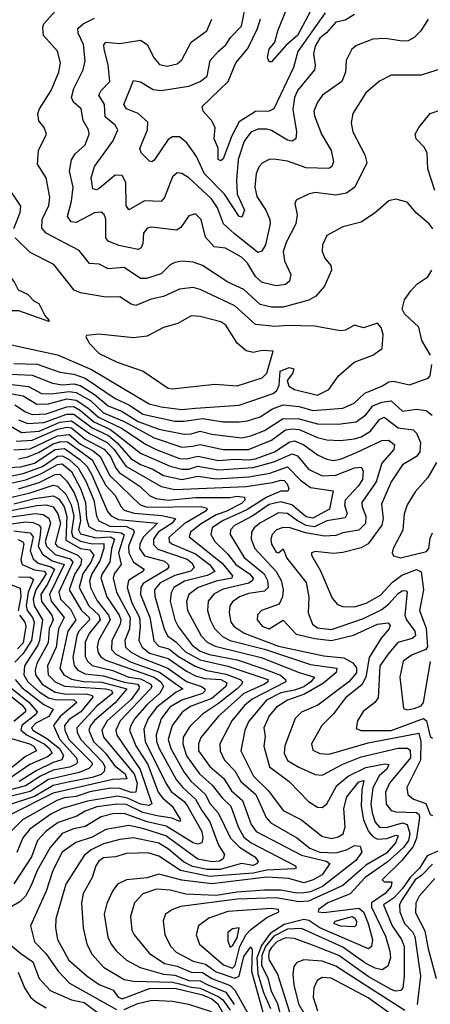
# Model space of a CAD drawing. Extents: x 1308313 to 1441400, y 959662 to 1036319.
# Tile 549 of 656: x 1413490 to 1415275, y 966333 to 970613. Entities that reach past the tile are written whole.
import ezdxf

# ---------------------------------------------------------------- set-up
doc = ezdxf.new("R2010")
doc.units = 0

msp = doc.modelspace()

# ---------------------------------------------------------------- linework, layer by layer
at = {"layer": '0CON10XD'}
for points in [[(1414797.7, 970732.3), (1414698.2, 970545), (1414648.1, 970501.9), (1414585, 970430), (1414575, 970430), (1414568, 970448), (1414575, 970484.2), (1414598.9, 970515), (1414612.1, 970565), (1414648.6, 970655)], [(1414945, 970636.2), (1414905, 970611.1), (1414865, 970602.6), (1414824.6, 970555.4), (1414795, 970532.7), (1414775, 970497.3), (1414767.3, 970465), (1414774.2, 970415), (1414771.2, 970395), (1414697.8, 970305), (1414685.2, 970275), (1414677.7, 970222.3), (1414693.9, 970125), (1414690, 970095), (1414675, 970085.5), (1414655, 970089.4), (1414585, 970131.6), (1414565, 970137.8), (1414525, 970137.2), (1414495, 970123.5), (1414465.6, 970085), (1414440.5, 970005), (1414432.4, 969915), (1414435.7, 969855), (1414467.9, 969785), (1414455.7, 969755), (1414445, 969757.1), (1414380.3, 969855), (1414293.7, 969943.7), (1414258.5, 970018.5), (1414217.3, 970077.3), (1414185, 970103.4), (1414155, 970104.2), (1414135, 970092.6), (1414075, 970002.9), (1414065, 969995.7), (1414055, 969998.6), (1414018.5, 970035), (1414013, 970053), (1414045.8, 970135), (1414047.5, 970167.5), (1414005.8, 970205.8), (1413955, 970226.2), (1413942.3, 970245), (1413985, 970348), (1414015, 970343.1), (1414070.1, 970310.1), (1414105, 970304.8), (1414225, 970324.8), (1414275, 970344.8), (1414305, 970368.2), (1414318.8, 970435), (1414354.3, 970475.7), (1414386.2, 970503.8), (1414406.9, 970535), (1414454.2, 970585), (1414475.9, 970695)], [(1415285.7, 969704.3), (1415270.6, 969725), (1415213.4, 969773.4), (1415175, 969819.2), (1415125, 969833.1), (1415095, 969825.6), (1415037.5, 969775), (1414975, 969732.7), (1414895, 969713.2), (1414825.3, 969674.7), (1414806.2, 969635), (1414804.5, 969605), (1414816.6, 969576.6), (1414842.7, 969545), (1414846.4, 969525), (1414815.8, 969455), (1414778, 969412), (1414746.5, 969393.5), (1414635, 969362.9), (1414585, 969363.7), (1414535, 969375.7), (1414465, 969439.7), (1414395, 969471.8), (1414285, 969544.7), (1414245, 969558.6), (1414196.7, 969563.3), (1414165, 969557.3), (1414145, 969546.9), (1414105, 969508.3), (1414041.7, 969488.3), (1414015, 969488.1), (1413945, 969535.3), (1413875, 969529.7), (1413835, 969550.7), (1413793, 969553), (1413749.2, 969609.2), (1413605, 969684.7), (1413586.3, 969706.3), (1413587.3, 969745), (1413617.2, 969805), (1413621.7, 969841.7), (1413604.5, 969925), (1413567.5, 969985), (1413572.1, 970045), (1413606.9, 970115), (1413597.1, 970145), (1413573.5, 970173.5), (1413569.6, 970205), (1413576.4, 970225), (1413627.1, 970305), (1413660.3, 970385), (1413668, 970425), (1413655, 970475.6), (1413592.9, 970545), (1413591.1, 970578.9), (1413595.6, 970595), (1413645, 970650)], [(1414817.6, 970642.4), (1414698.9, 970475), (1414679.8, 970405), (1414595, 970225.6), (1414575, 970215.5), (1414515, 970213.8), (1414445, 970169.5), (1414412.2, 970107.8), (1414375, 970008.6), (1414365, 969999.5), (1414352.9, 970005), (1414353.3, 970055), (1414336.1, 970095), (1414340.5, 970145), (1414324.7, 970174.7), (1414288.1, 970215), (1414283.1, 970235), (1414396, 970344), (1414429.7, 970425), (1414481.8, 970488.2), (1414523.7, 970575), (1414537.1, 970617.1)], [(1415362.7, 970412.7), (1415235, 970372.2), (1415105, 970371.9), (1415055, 970345.6), (1414995.6, 970295), (1414937.8, 970205), (1414930.5, 970165), (1414938.5, 970125), (1414991.2, 970025), (1414998.8, 969991.2), (1414947.3, 969885), (1414910.7, 969859.3), (1414865, 969850.3), (1414775, 969861.2), (1414745, 969854.4), (1414691.5, 969828.5), (1414685.7, 969814.3), (1414696.2, 969765), (1414690.6, 969725), (1414648.2, 969645), (1414635.3, 969605), (1414642, 969565), (1414669.1, 969505), (1414663.7, 969476.3), (1414645, 969461.5), (1414605, 969456.7), (1414545, 969471.4), (1414515, 969497.3), (1414480.2, 969555), (1414455, 969580.5), (1414385, 969620), (1414335, 969626.2), (1414298.1, 969668.1), (1414279.1, 969745), (1414255, 969769.4), (1414225, 969760.8), (1414190.9, 969709.1), (1414171.5, 969698.5), (1414065, 969710.8), (1414045, 969707.5), (1414028.8, 969685), (1414025, 969640), (1414018.8, 969621.2), (1414005, 969614.7), (1413921.5, 969631.5), (1413875, 969650.9), (1413865.2, 969665.2), (1413865, 969746.2), (1413856.8, 969766.8), (1413845, 969776.2), (1413815, 969774.1), (1413735, 969730.8), (1413713.6, 969735), (1413697.8, 969757.8), (1413715.4, 969824.6), (1413722.1, 969885), (1413707, 969955), (1413715.7, 970004.3), (1413730.7, 970029.3), (1413775, 970069.1), (1413792.8, 970115), (1413788.9, 970135), (1413766.2, 970175), (1413757.3, 970225), (1413724.5, 970255), (1413715.8, 970275), (1413725.7, 970314.3), (1413766.6, 970395), (1413775.2, 970434.8), (1413767.1, 970505), (1413744.1, 970555), (1413743.4, 970575), (1413766.1, 970595), (1413815, 970620)], [(1415265.4, 970614.6), (1415233.6, 970565), (1415205.5, 970535), (1415178.5, 970521.5), (1415155, 970520.3), (1415079.1, 970530.9), (1415025, 970528.4), (1414955, 970501.5), (1414934.7, 970485.3), (1414909.6, 970435), (1414905.9, 970385), (1414890.4, 970345), (1414806.9, 970285), (1414784.7, 970255), (1414769.4, 970215), (1414771.8, 970195), (1414802.9, 970115), (1414844.1, 970045), (1414854.5, 969995.5), (1414846.5, 969975), (1414834.5, 969965.5), (1414735, 969969.5), (1414655, 969997.7), (1414595, 970007.5), (1414574.7, 970005.3), (1414545, 969990), (1414531.3, 969975), (1414518.8, 969945), (1414512.9, 969885), (1414521.4, 969845), (1414560.3, 969785), (1414578.2, 969745), (1414579.4, 969725), (1414559.4, 969635), (1414542.5, 969607.5), (1414525, 969600.4), (1414423, 969683), (1414375.6, 969725.6), (1414349.9, 969795), (1414323.3, 969835), (1414225, 969925.9), (1414195, 969944.6), (1414175, 969947.5), (1414155, 969930), (1414119.6, 969840.4), (1414105, 969822.3), (1414032.5, 969825), (1413965, 969786.9), (1413952.9, 969805), (1413952, 969905), (1413935, 969935.4), (1413905, 969937.6), (1413835, 969879.6), (1413823.8, 969873.8), (1413808.2, 969878.2), (1413800.4, 969925), (1413814.7, 969975), (1413895.3, 970085), (1413916.2, 970135), (1413905.5, 970155), (1413861.3, 970191.3), (1413859, 970245), (1413834.7, 970285), (1413844.1, 970305), (1413882, 970345), (1413875, 970416.2), (1413857.1, 970485), (1413856.2, 970503.8), (1413865, 970515.5), (1413925, 970509.1), (1414015, 970524.1), (1414044.6, 970505), (1414075.3, 970445.3), (1414098.5, 970418.5), (1414130.6, 970410.6), (1414175, 970421.2), (1414195, 970439.2), (1414235, 970515.4), (1414303.1, 970565), (1414324.8, 970615.2)], [(1415295, 969871.1), (1415264.3, 969965), (1415261.2, 970035), (1415248.8, 970058.8), (1415213.1, 970095), (1415210, 970115), (1415225.5, 970145), (1415275, 970205.5), (1415325, 970223.2)], [(1413464.2, 969705), (1413492.3, 969775), (1413495, 969802.5), (1413420, 969915)], [(1414195, 968919.4), (1414255, 968924.3), (1414445, 968937.3), (1414591.7, 968988.3), (1414608.6, 969001.4), (1414618.2, 969025), (1414622.4, 969085), (1414661.8, 969101.8), (1414682.5, 969095), (1414676.1, 969075), (1414653.5, 969045), (1414660.2, 969020.2), (1414685, 969006.1), (1414785, 968980.3), (1414834, 969006), (1414875.5, 969065), (1414944.2, 969125), (1415025.3, 969154.7), (1415065.6, 969184.4), (1415070.8, 969245), (1415061.4, 969275), (1415045, 969294), (1414985, 969274), (1414945, 969285.8), (1414907, 969263), (1414885, 969260.5), (1414771.2, 969281.2), (1414655, 969284.2), (1414600.8, 969279.2), (1414515, 969287.9), (1414425, 969369), (1414275, 969440.3), (1414245, 969449.2), (1414185, 969441.9), (1414115, 969410), (1414061.9, 969398.1), (1413995, 969370.9), (1413975, 969376.4), (1413925, 969407.7), (1413865, 969407.3), (1413755, 969425.2), (1413727, 969437), (1413638.9, 969548.9), (1413535, 969600.4), (1413470.3, 969665)], [(1413615, 969302.5), (1413620, 969305), (1413599.3, 969329.3), (1413575, 969377.5), (1413555, 969387.5), (1413525, 969419.2), (1413485, 969438), (1413466.5, 969475), (1413420.6, 969535), (1413365, 969599.5), (1413317, 969637), (1413295, 969645.4), (1413225, 969640.8), (1413172.5, 969615), (1413144.6, 969585), (1413132.7, 969555), (1413141.9, 969525), (1413194.6, 969465), (1413252.8, 969422.8), (1413388.3, 969358.3), (1413435, 969349.4), (1413485, 969348.6), (1413615, 969302.5)], [(1415275.5, 969154.5), (1415237.9, 969217.9), (1415225, 969276.2), (1415163.3, 969335), (1415153.2, 969355), (1415163.2, 969395), (1415190.7, 969435), (1415216, 969464), (1415264.8, 969495.2), (1415282.5, 969525)], [(1414155, 969007.8), (1414205, 969014.7), (1414339.2, 969029.2), (1414435, 969021.2), (1414545, 969056.2), (1414565, 969076.2), (1414592.3, 969172.3), (1414545, 969175.1), (1414505, 969166.8), (1414475, 969173.3), (1414435, 969207.5), (1414386.8, 969285), (1414365, 969300.3), (1414275, 969322.5), (1414235, 969325.7), (1414177.5, 969292.5), (1414115, 969274.5), (1414045, 969236.8), (1413985, 969229.6), (1413834.3, 969245.7), (1413780, 969240), (1413777.5, 969235), (1413794.2, 969205), (1413835, 969161.5), (1413914.2, 969125), (1414026.9, 969085), (1414135, 969011.1), (1414155, 969007.8)], [(1413455, 969199.6), (1413526.7, 969183.3), (1413655, 969157), (1413802.2, 969092.2), (1414052.9, 968942.9), (1414105, 968930.1), (1414195, 968919.4)], [(1413465, 969118.8), (1413566, 969116), (1413665, 969081.6), (1413725, 969071.6), (1413775.4, 969055.4), (1413905, 968966), (1413967.7, 968937.7), (1414025, 968898.2), (1414165, 968868.4), (1414205, 968867.7), (1414285, 968879.5), (1414375, 968864.8), (1414445, 968864.4)], [(1414445, 968864.4), (1414480.8, 968869.2), (1414535, 968887), (1414588.7, 968921.3), (1414635, 968938.6), (1414705, 968931.8), (1414765, 968913.8), (1414895.5, 968924.5), (1414944.2, 968945.8), (1414990.2, 968989.8), (1415065, 969020), (1415095, 969039.5), (1415115, 969041.3), (1415185, 969026.2), (1415266.2, 969055), (1415274.3, 969065.7), (1415281.5, 969115)], [(1413448.3, 969071.7), (1413545, 969068.4), (1413632.8, 969032.8), (1413675, 969026.2), (1413725, 969030.5), (1413753.3, 969023.3), (1413815, 968983.8), (1413874.8, 968934.8), (1413935, 968910.5), (1414005, 968867.1), (1414095, 968833.4), (1414205, 968811.9), (1414235, 968812.4), (1414275, 968824.9), (1414325, 968811), (1414455, 968795.1), (1414495, 968803.5), (1414555, 968827.5), (1414635, 968879.2), (1414705, 968878.6), (1414785, 968856.9), (1414875, 968855.2), (1414953.3, 968865), (1414995, 968894.8), (1415025, 968935.1), (1415065, 968949.9), (1415105, 968956), (1415155, 968912), (1415215, 968920.4), (1415257.5, 968915), (1415283.8, 968893.8)], [(1413445, 969029.4), (1413528.6, 969018.6), (1413585, 968988.9), (1413626.7, 968986.7), (1413705, 968997.3), (1413735, 968992.9), (1413797.5, 968957.5), (1413854.7, 968904.7), (1413945, 968866.8), (1414075, 968795.4), (1414195, 968754.9), (1414241.2, 968758.8), (1414275, 968766.1), (1414374.9, 968744.9), (1414485, 968745.4), (1414585, 968784.9), (1414645, 968830.1), (1414675, 968834.9), (1414705, 968831.5), (1414785, 968796.8), (1414825, 968786.3), (1414885, 968784), (1414945, 968791), (1414975, 968800.2), (1415015, 968824.8), (1415054.2, 968875.8), (1415075, 968884.8), (1415135, 968839.4), (1415200.1, 968830.1), (1415215.2, 968815.2), (1415232.2, 968775), (1415230.3, 968735), (1415215.5, 968714.5), (1415155, 968677.5), (1415104.4, 968605), (1415062.4, 968507.6), (1415069.7, 968445), (1415064.6, 968415.4), (1415005.8, 968334.2), (1414975, 968317.8), (1414895, 968297), (1414855, 968292.3), (1414775, 968301.2), (1414759.2, 968295), (1414759.4, 968285), (1414797.8, 968217.8), (1414848, 968098), (1414871.1, 968071.1), (1414895, 968061.8), (1414945, 968060.8), (1414996.7, 968076.7), (1415059, 968111), (1415111.3, 968168.7), (1415152, 968198), (1415215, 968222.7), (1415235, 968212.9), (1415245.7, 968135), (1415228.9, 968045), (1415257.6, 967967.6), (1415263.4, 967886.6), (1415255.2, 967874.8), (1415197.1, 967852.9), (1415157.5, 967825), (1415143.3, 967755), (1415158.8, 967618.8), (1415173.8, 967613.8), (1415205, 967619.5), (1415235, 967630.5), (1415246.4, 967645), (1415276.2, 967823.8)], [(1413425, 968992.5), (1413505, 968977.8), (1413565, 968941.3), (1413615, 968942.6), (1413695, 968965.6), (1413735, 968959.8), (1413786.6, 968926.6), (1413832.1, 968885), (1413935.8, 968835.8), (1414037.6, 968767.6), (1414084.1, 968745), (1414185, 968705.5), (1414215, 968704.6), (1414265, 968715.4), (1414355, 968696.5), (1414425, 968702.7), (1414485, 968699.4), (1414516, 968704), (1414598.2, 968735), (1414665, 968778.4), (1414685, 968782.9), (1414725.3, 968765), (1414785, 968721.5), (1414825, 968702.5), (1414855, 968697), (1414885, 968702.9), (1414955, 968731.1), (1415065, 968784), (1415095.6, 968785), (1415119.6, 968765), (1415117.3, 968745), (1415064.3, 968685), (1415039.4, 968605), (1414977.4, 968515), (1414978.5, 968495), (1414994.8, 968454.8), (1414992.9, 968422.9), (1414965, 968394.6), (1414895, 968383.3), (1414865, 968371.2), (1414815, 968368.7), (1414733.1, 968383.1), (1414665.3, 968404.7), (1414635, 968405.2), (1414606.8, 968395), (1414588.1, 968375), (1414581.4, 968355), (1414585, 968332.9), (1414605, 968299.2), (1414615, 968296), (1414635, 968313.3), (1414652, 968272), (1414735, 968166.5), (1414747.5, 968102.5), (1414744.3, 968034.3), (1414762.5, 967985), (1414785, 967969.8), (1414845, 967962.9), (1414985, 968010.7), (1415065, 968048.7), (1415095, 968073.4), (1415135, 968119.6), (1415155, 968132.3), (1415170.8, 968130.8), (1415174.7, 968124.7), (1415164.9, 968024.9), (1415172.3, 968005), (1415207.4, 967955), (1415211.1, 967935), (1415196.4, 967923.6), (1415134.1, 967905.9), (1415095, 967860), (1415055.9, 967805), (1415048.6, 967665), (1415034.8, 967645.2), (1414983.7, 967606.3), (1414958.4, 967565), (1414952.4, 967532.4), (1414972.9, 967522.9), (1415105, 967523.2), (1415245, 967575.5), (1415258.8, 967565), (1415275, 967497.5), (1415285, 967490.8)], [(1413468.6, 968938.6), (1413515, 968908.6), (1413545, 968897.4), (1413605, 968899.8), (1413695, 968930.5), (1413725, 968931.9), (1413754.6, 968914.6), (1413812, 968865), (1413882.7, 968832.7), (1413905.9, 968815.9), (1414015, 968728.6), (1414145, 968671.7), (1414195, 968659.3), (1414225, 968659.9), (1414265, 968672.1), (1414355.8, 968655.8), (1414505, 968666.5), (1414595, 968691.1), (1414675.4, 968725.4), (1414697.6, 968717.6), (1414745, 968659.8), (1414805, 968629.7), (1414865, 968633.1), (1414945, 968664.5), (1414975, 968668.2), (1414982.7, 968652.7), (1414981, 968615), (1414961.5, 968585), (1414904.6, 968525), (1414901.8, 968505), (1414913.6, 968465), (1414905, 968448.3), (1414825, 968434.3), (1414771.5, 968408.5), (1414735, 968414.5), (1414698.6, 968435), (1414655, 968466.4), (1414615, 968469.8), (1414534.7, 968425), (1414510, 968405), (1414497.4, 968385), (1414496, 968355), (1414511.9, 968315), (1414605, 968214), (1414626.4, 968175), (1414635.9, 968135), (1414633.3, 968105), (1414617.8, 968072.2), (1414541.1, 968045), (1414524.2, 968025.8), (1414522.7, 968005), (1414545, 967977.4), (1414575, 967965.6), (1414635, 968002.5), (1414692.3, 967942.3), (1414773.4, 967923.4), (1414845.5, 967914.5), (1414941.6, 967938.4), (1415045, 967986.2), (1415092.1, 967992.1), (1415100.4, 967980.4), (1415096, 967965), (1415061.2, 967925), (1415009.6, 967840.4), (1414994.3, 967755.7), (1414978.2, 967721.8), (1414906.8, 967665), (1414854.2, 967595.8), (1414803.2, 967545), (1414759.4, 967465), (1414765, 967437.8), (1414795, 967423.1), (1414835, 967420.2), (1415005, 967470.4), (1415225, 967511.6), (1415234.7, 967475), (1415233.2, 967395), (1415173.8, 967275), (1415178, 967245), (1415202.1, 967225), (1415256.2, 967206.2), (1415275, 967158.6), (1415284.5, 967154.5)], [(1413485, 968873.9), (1413525, 968858.1), (1413595, 968861.9), (1413695, 968898), (1413725, 968898), (1413805, 968838.3), (1413876.2, 968805), (1413913.5, 968773.5), (1413972.6, 968705), (1414015, 968679.4), (1414069, 968659), (1414115, 968632.4), (1414195, 968614.9), (1414265, 968628.8), (1414345, 968616.8), (1414486, 968626), (1414577.7, 968642.3), (1414655, 968669), (1414710.9, 968610.9), (1414755, 968580.2), (1414853.5, 968565), (1414837.4, 968485), (1414765, 968445.8), (1414735, 968451.5), (1414673.2, 968505), (1414625, 968517.2), (1414575, 968505.3), (1414503.4, 968456.6), (1414423.3, 968415), (1414406.5, 968395), (1414405.3, 968374.7), (1414466.2, 968275), (1414552.6, 968205), (1414567.3, 968175), (1414569.8, 968145), (1414555, 968129.6), (1414485, 968118.5), (1414446.3, 968103.7), (1414415, 968083.1), (1414404.2, 968065), (1414400.5, 968035), (1414408.4, 967995), (1414422.6, 967975), (1414466.2, 967946.2), (1414615, 967890.6), (1414812.7, 967847.3), (1414899.4, 967839.4), (1414938.2, 967818.2), (1414955, 967796.2), (1414955, 967774.4), (1414921.6, 967735), (1414786.1, 967633.9), (1414715, 967603.5), (1414688.4, 967575), (1414643, 967457), (1414639.3, 967425), (1414653.7, 967393.7), (1414703.6, 967363.6), (1414775, 967331.8), (1414805, 967329.7), (1414895, 967377.1), (1414975, 967409.2), (1415136.1, 967446.1), (1415176.6, 967446.6), (1415187.9, 967437.9), (1415189.3, 967405), (1415098, 967295), (1415081.2, 967255), (1415083.5, 967203.5), (1415105, 967175.3), (1415125, 967169.6), (1415215, 967166.6), (1415225, 967159.1), (1415228.5, 967145), (1415215.1, 967054.9), (1415201.3, 967018.7), (1415151.1, 966958.9), (1415065.5, 966875), (1415075.4, 966865.4), (1415107.5, 966865), (1415104.6, 966845), (1415078.7, 966815), (1415019.2, 966775), (1415020, 966755), (1415079.8, 966629.8), (1415099.4, 966565), (1415102.2, 966535), (1415090.8, 966499.2), (1415066.5, 966483.5), (1415035, 966490.8), (1414995, 966510.8), (1414895, 966582.1), (1414715, 966662.4), (1414655, 966659.3), (1414595, 966629.7), (1414558.3, 966585), (1414542.4, 966545), (1414541.9, 966501.9), (1414568.3, 966448.3), (1414581.6, 966395), (1414611, 966335), (1414626.7, 966275)], [(1413417.1, 968867.1), (1413498.1, 968818.1), (1413575, 968824.6), (1413665, 968863.2), (1413715, 968870), (1413793.7, 968813.7), (1413870.3, 968775), (1413900.8, 968745), (1413952, 968672), (1414105, 968584.3), (1414165, 968570.3), (1414475, 968584.1), (1414589, 968601), (1414625, 968612.2), (1414639.5, 968609.5), (1414653.3, 968595), (1414660.8, 968575), (1414656, 968564), (1414625, 968564.3), (1414565, 968537.1), (1414477.9, 968482.1), (1414371.2, 968435), (1414326.7, 968405), (1414320.4, 968375), (1414338.3, 968345), (1414395, 968289.3), (1414429.4, 968245), (1414488.6, 968205), (1414504.8, 968185), (1414502.3, 968175), (1414486, 968164), (1414375, 968137.8), (1414335, 968117.7), (1414309.2, 968085), (1414306.9, 968045), (1414318.1, 968005), (1414337.3, 967967.3), (1414371.5, 967931.5), (1414405, 967914.1), (1414555, 967877.5), (1414755, 967810.8), (1414868.2, 967795), (1414866.2, 967775), (1414810.8, 967729.2), (1414728.1, 967681.9), (1414654.2, 967655.8), (1414605.9, 967625), (1414575, 967586.7), (1414551.8, 967535), (1414557.4, 967497.4), (1414550.9, 967455), (1414576.7, 967365), (1414662.1, 967302.1), (1414745, 967215.4), (1414785, 967190.9), (1414805, 967188.2), (1414825, 967204.4), (1414869.1, 967285), (1414918.8, 967325), (1414995, 967363.1), (1415078.2, 967378.2), (1415094.4, 967375), (1415086.8, 967355), (1415053.5, 967326.5), (1415025.1, 967274.9), (1415017.3, 967205), (1415023.1, 967165), (1415036.2, 967125), (1415055, 967103.3), (1415085, 967101.9), (1415155, 967121.7), (1415175, 967115.3), (1415185.6, 967075.6), (1415180.7, 967045), (1415159.4, 967015), (1415088.4, 966951.6), (1414992.5, 966885), (1414927.1, 966812.9), (1414830, 966775), (1414788.6, 966745), (1414788, 966735), (1414811.8, 966731.8), (1414965, 966750.7), (1414984.8, 966734.8), (1415005.1, 966685.1), (1415024.2, 966615), (1415018.9, 966585), (1415006, 966574), (1414795, 966665.3), (1414747.4, 966697.4), (1414725, 966702.5), (1414639.9, 966680.1), (1414578.4, 966641.6), (1414540.7, 966589.3), (1414520.8, 966535), (1414526, 966466), (1414550.1, 966385), (1414580.1, 966315)], [(1413465, 968743.3), (1413535, 968748.3), (1413655, 968803.9), (1413705, 968809.7), (1413755, 968767.3), (1413809.1, 968739.1), (1413840.1, 968715), (1413881.7, 968631.7), (1413975, 968541.9), (1414013.9, 968505), (1414045, 968493.5), (1414275, 968497), (1414301.8, 968491.8), (1414305.6, 968485), (1414296, 968475), (1414205, 968422), (1414138, 968362), (1414139.8, 968345), (1414151.2, 968335), (1414255, 968291.5), (1414314.8, 968245), (1414338.8, 968215), (1414305, 968196.7), (1414207.2, 968172.8), (1414160.2, 968145), (1414148.3, 968121.7), (1414144.8, 968085), (1414164.9, 968004.9), (1414179.5, 967975), (1414239.5, 967895), (1414275, 967868.9), (1414315, 967854), (1414435, 967830.4), (1414552, 967792), (1414624.1, 967764.1), (1414645.2, 967745), (1414647.1, 967735), (1414500.5, 967659.5), (1414468.1, 967631.9), (1414412.2, 967565), (1414359.7, 967465), (1414362, 967435), (1414380.2, 967395), (1414425, 967348.4), (1414451.8, 967301.8), (1414516.3, 967245), (1414561.7, 967145), (1414582.5, 967122.5), (1414695, 967056.3), (1414751.6, 967011.6), (1414795, 966994.1), (1414865, 966991.2), (1414911.4, 967005), (1414945, 967023.7), (1414970.1, 967020.1), (1414977.5, 966995), (1414951.1, 966958.9), (1414806, 966845), (1414755, 966822.8), (1414725, 966817.8), (1414695, 966816.9), (1414625, 966828.8), (1414555, 966829.4), (1414435, 966820.5), (1414345, 966806.8), (1414211.7, 966811.7), (1414145, 966829.5), (1414085, 966834), (1414025, 966814), (1413988.7, 966775), (1413972.4, 966715), (1413977.5, 966655), (1413987.1, 966635), (1414052.6, 966555), (1414120.3, 966510.3), (1414175, 966499), (1414235, 966472.4), (1414285, 966471.8), (1414325, 966445.5), (1414405.5, 966415), (1414425.2, 966395.2), (1414485, 966288.8)], [(1413475, 968781.4), (1413545, 968785.4), (1413655, 968832.6), (1413695, 968842.5), (1413715, 968839), (1413775, 968789.5), (1413856.7, 968746.7), (1413884.9, 968715), (1413906.4, 968666.4), (1413922.9, 968645), (1414013.9, 968583.9), (1414055, 968545.2), (1414081.9, 968531.9), (1414135, 968525.3), (1414255, 968536.1), (1414403.6, 968536.4), (1414435, 968542.5), (1414467, 968537), (1414469.4, 968525), (1414455, 968510.8), (1414386.5, 968475), (1414345, 968461.5), (1414279, 968421), (1414233.1, 968385), (1414227.2, 968365), (1414371.1, 968251.1), (1414415.9, 968195), (1414412.2, 968185), (1414345, 968172.7), (1414266.1, 968145), (1414225.2, 968115), (1414215.6, 968084.4), (1414219, 968045), (1414278.9, 967935), (1414305, 967907.7), (1414339.3, 967889.3), (1414540.5, 967840.5), (1414705, 967774.9), (1414771.5, 967755), (1414755.9, 967735), (1414725, 967713.8), (1414685, 967698.3), (1414625, 967687.3), (1414562.6, 967655), (1414486.1, 967563.9), (1414469.4, 967525), (1414451.1, 967435), (1414507.2, 967325), (1414571.2, 967261.2), (1414635, 967175.5), (1414715, 967135.2), (1414803.5, 967063.5), (1414845.7, 967054.3), (1414875, 967061.2), (1414896, 967075), (1414905.6, 967105), (1414899.4, 967185), (1414911.7, 967235), (1414965, 967299.8), (1414986.4, 967306.4), (1414977.4, 967265), (1414975.1, 967195.1), (1414984.9, 967134.9), (1415006.2, 967085), (1415025, 967062), (1415045, 967050.8), (1415086, 967054), (1415125, 967067.9), (1415135.2, 967065), (1415123.9, 967035), (1415085, 966990.1), (1414995, 966937.4), (1414975, 966918.6), (1414895, 966849.3), (1414745, 966781.8), (1414705, 966778.4), (1414605, 966795.8), (1414435, 966790.4), (1414191.2, 966758.8), (1414153.9, 966746.1), (1414124.7, 966725.3), (1414114, 966696), (1414120.7, 966635), (1414146.6, 966585), (1414170.4, 966560.4), (1414245, 966520.2), (1414297.8, 966507.8), (1414345, 966475.1), (1414425, 966446.8), (1414444.5, 966455.5), (1414465, 966540.4), (1414495, 966582.9), (1414500.7, 966570.7), (1414497.9, 966477.9), (1414566.9, 966226.9)], [(1413485, 968703.7), (1413525, 968712.3), (1413575, 968733.3), (1413635, 968769.9), (1413669.4, 968779.4), (1413697.5, 968777.5), (1413805, 968699.3), (1413865, 968587.9), (1413905.5, 968545), (1413931, 968495), (1413945, 968481.4), (1413988.5, 968468.5), (1414107.6, 968457.6), (1414167.6, 968445), (1414153.1, 968425), (1414091.5, 968385), (1414071.7, 968355), (1414071.7, 968331.7), (1414091.2, 968311.2), (1414217.7, 968267.7), (1414240.5, 968250.5), (1414248, 968232), (1414233.7, 968216.3), (1414165, 968196.9), (1414100.2, 968165), (1414076.5, 968135), (1414077.2, 968107.2), (1414118.2, 967965), (1414132.9, 967935), (1414169.1, 967909.1), (1414210.9, 967865), (1414275, 967830), (1414395, 967803.4), (1414568.8, 967745), (1414569.3, 967735), (1414555, 967725.5), (1414465, 967684.3), (1414354.3, 967585.7), (1414277.6, 967492.4), (1414267, 967465), (1414268.1, 967435), (1414317.3, 967367.3), (1414377.8, 967315), (1414410.9, 967260.9), (1414458.7, 967218.7), (1414495.8, 967115), (1414518, 967085), (1414715, 966981.8), (1414823.1, 966955), (1414838.2, 966945), (1414805, 966896.1), (1414766, 966875), (1414725, 966861.9), (1414659.5, 966879.5), (1414565, 966885.2), (1414325, 966857.4), (1414195, 966873.1), (1414095, 966899.6), (1414045, 966882.6), (1413955, 966874.8), (1413914.7, 966855), (1413893.6, 966825), (1413869, 966771), (1413857.1, 966725), (1413873.7, 966625), (1413887.1, 966595), (1413910.3, 966565), (1413953.8, 966525), (1414013.6, 966493.6), (1414115, 966464.7), (1414165, 966460), (1414225, 966437.2), (1414275, 966435.3), (1414307.8, 966417.8), (1414386.2, 966386.2), (1414423.1, 966333.1)], [(1413415.3, 968665.3), (1413495, 968670), (1413555, 968685.6), (1413644.8, 968745), (1413685, 968748.9), (1413751.7, 968701.7), (1413782.3, 968672.3), (1413804.2, 968634.2), (1413872.3, 968475), (1413887.1, 968457.1), (1413920.3, 968440.3), (1414089.8, 968425), (1414029, 968365), (1414012.8, 968335), (1414011.7, 968315), (1414032.9, 968282.9), (1414119.1, 968259.1), (1414136.1, 968245), (1414137.8, 968235), (1414130.8, 968225), (1414027, 968163), (1414016.1, 968145), (1414015.7, 968115), (1414055.6, 968015), (1414073.1, 967913.1), (1414095, 967890.7), (1414139, 967879), (1414181.2, 967845), (1414252.6, 967802.6), (1414304.3, 967784.3), (1414388.4, 967768.4), (1414448.9, 967745), (1414458.1, 967735), (1414455.5, 967725), (1414435.2, 967705), (1414355, 967640.2), (1414285.2, 967595), (1414229.2, 967540.8), (1414201.1, 967495), (1414198.7, 967465), (1414215, 967413.3), (1414271.8, 967335), (1414326.4, 967286.4), (1414370.1, 967230.1), (1414407.6, 967195), (1414439.4, 967105), (1414465, 967059.8), (1414497, 967035), (1414689.5, 966935), (1414692.5, 966925), (1414685, 966922.6), (1414565, 966916.4), (1414505, 966902.7), (1414315, 966888.5), (1414188.6, 966915), (1414095, 966977.2), (1414048.7, 966991.3), (1413955, 966989), (1413906.3, 966973.7), (1413855, 966970.4), (1413834.6, 966955.4), (1413821, 966935), (1413805, 966884.5), (1413766.5, 966815), (1413758.5, 966775), (1413765.7, 966665), (1413781.7, 966595), (1413805, 966550), (1413853.8, 966495), (1413945, 966441.1), (1413985, 966434.5), (1414155, 966429.8), (1414185, 966422.4), (1414235, 966407.3), (1414275, 966402.8), (1414355.8, 966365.8), (1414373.3, 966353.4), (1414405, 966307.2)], [(1413435.3, 968625.3), (1413505, 968640.1), (1413588.9, 968671.1), (1413655, 968715.6), (1413675, 968717.2), (1413705, 968702), (1413743.7, 968665), (1413777.3, 968607.3), (1413812.2, 968525), (1413823.7, 968455), (1413833.8, 968435), (1413882.2, 968412.2), (1413955, 968410), (1413985.4, 968395), (1413987.1, 968385), (1413963.3, 968325), (1413964.7, 968295), (1413985.6, 968255.6), (1414030.8, 968225), (1414025.3, 968215), (1413988.3, 968191.7), (1413963.1, 968175), (1413957.6, 968145), (1413978, 968078), (1414010.5, 968015), (1414014.4, 967975), (1414008.1, 967915), (1414022.3, 967885), (1414055, 967859.7), (1414135, 967835.8), (1414215, 967780.6), (1414255, 967760.4), (1414295, 967748.8), (1414365, 967745.7), (1414390.6, 967730.6), (1414386.9, 967715), (1414325, 967661.8), (1414235, 967629.3), (1414197.3, 967605), (1414153.3, 967545), (1414136.3, 967485), (1414146.5, 967445), (1414204.4, 967344.4), (1414233.9, 967303.9), (1414296.2, 967246.2), (1414318.9, 967205), (1414352.5, 967165), (1414406.3, 967055), (1414445.8, 967015.8), (1414511.7, 966975), (1414527.1, 966955), (1414522.8, 966945), (1414505, 966937.3), (1414455, 966944.9), (1414361.2, 966918.8), (1414305, 966918.6), (1414242.1, 966932.1), (1414202.5, 966952.5), (1414137.7, 967007.7), (1414095, 967034.4), (1413985, 967057.4), (1413925, 967049.8), (1413855, 967031.2), (1413800.9, 967005), (1413769.8, 966980.2), (1413691.1, 966855), (1413647.8, 966705), (1413646.1, 966666.1), (1413653.8, 966615), (1413703.7, 966525), (1413783.5, 966455), (1413835, 966419.8), (1413896, 966395), (1413918.6, 966365), (1413935, 966357.1), (1414055, 966402.3), (1414165, 966403.6), (1414284.5, 966375), (1414325, 966357.1), (1414352.2, 966335), (1414395, 966255.6)], [(1413425, 968592.3), (1413517.3, 968612.7), (1413585, 968639.8), (1413655, 968679.5), (1413675, 968682.5), (1413715, 968648.8), (1413754.7, 968574.7), (1413775.5, 968515), (1413780.6, 968445), (1413790.2, 968410.2), (1413823, 968393), (1413897, 968387), (1413933.1, 968383.1), (1413943.7, 968373.7), (1413920.1, 968295), (1413931.3, 968245), (1413901.1, 968205), (1413896.9, 968185), (1413911.7, 968125), (1413969.7, 968015), (1413967.7, 967965), (1413947.1, 967915), (1413950.5, 967885), (1413971.5, 967865), (1414019.1, 967839.1), (1414133.8, 967793.8), (1414215, 967736.5), (1414281, 967715), (1414295.3, 967705), (1414295.7, 967695), (1414285, 967683.8), (1414195, 967655.3), (1414143, 967625), (1414105.5, 967574.5), (1414083.5, 967505), (1414085.4, 967475), (1414096.1, 967445), (1414169.8, 967309.8), (1414198.7, 967275), (1414255.1, 967225.1), (1414281.3, 967175), (1414316.6, 967126.6), (1414354.2, 967025), (1414381.2, 966985), (1414374.8, 966965), (1414358.4, 966955), (1414325, 966952.9), (1414264.4, 966964.4), (1414125, 967066.2), (1414025, 967098.1), (1413965, 967110.4), (1413865, 967092.7), (1413805, 967060.4), (1413733.7, 967036.3), (1413675, 966994.2), (1413633.7, 966915), (1413605.5, 966825), (1413537.8, 966675), (1413554.2, 966605), (1413604.1, 966554.1), (1413656.8, 966476.8), (1413706.2, 966425), (1413910.5, 966310.5)], [(1415302.1, 968687.9), (1415265, 968622.9), (1415209.5, 968560.5), (1415174.5, 968505), (1415162.3, 968465), (1415155.5, 968394.5), (1415113.8, 968315), (1415109.5, 968295), (1415115, 968282.5), (1415145, 968274.1), (1415258.6, 968301.4), (1415268.5, 968315), (1415275, 968360), (1415285, 968383.3)], [(1413485, 968573.4), (1413575, 968600.8), (1413645, 968635.9), (1413665, 968637.1), (1413695, 968606.6), (1413727, 968557), (1413742.9, 968515), (1413752.1, 968462.1)], [(1413413, 968527), (1413535, 968556.9), (1413635, 968589.1), (1413655, 968585.7), (1413690.8, 968550.8), (1413713.8, 968505), (1413725.2, 968455), (1413715.3, 968385), (1413720.9, 968365), (1413755, 968345.8), (1413805, 968335.5), (1413856.4, 968336.4), (1413855.9, 968314.1)], [(1413374.5, 968465.5), (1413565, 968501.4), (1413605, 968504), (1413635, 968494.9), (1413655.4, 968465.4), (1413668.1, 968425), (1413644.8, 968334.8), (1413655, 968323.3), (1413743.3, 968285), (1413758.1, 968268.1), (1413756.4, 968245), (1413730.1, 968205), (1413704.7, 968135), (1413758.5, 968045), (1413791.9, 968015), (1413794.1, 968005), (1413747.6, 967955), (1413737.9, 967935), (1413721.2, 967841.2), (1413726.3, 967806.3), (1413743.5, 967785), (1413775, 967769.5), (1413855, 967761.7), (1413943.6, 967733.6), (1414001.9, 967725), (1414009.6, 967715), (1414007.5, 967705), (1413975, 967658.4), (1413871.1, 967565), (1413846.9, 967525), (1413855, 967494.3), (1413988.4, 967335), (1414000.7, 967295), (1413995, 967255.2), (1413975, 967253.8), (1413925, 967270.9), (1413885, 967272.2), (1413795, 967257.3), (1413735, 967236.6), (1413685, 967231.1), (1413651.3, 967218.7), (1413502.4, 967135), (1413452.1, 967085)], [(1413465, 968508.8), (1413555, 968531.5), (1413635, 968543.1), (1413660.7, 968530.7), (1413683.3, 968495), (1413695, 968453.6), (1413690.9, 968350.9), (1413755, 968315.1), (1413795, 968308.9), (1413811.9, 968285), (1413799.6, 968255), (1413765.1, 968205), (1413749.3, 968145), (1413791.1, 968065), (1413834.2, 968025), (1413840.3, 968005), (1413792.4, 967945), (1413775, 967906.7), (1413775.1, 967845), (1413784.7, 967824.7), (1413805, 967805.8), (1413894.5, 967784.5), (1413965, 967755.6), (1414015, 967748.7), (1414060.4, 967725), (1414064, 967715), (1414058.3, 967705), (1413927.1, 967565), (1413907.7, 967525), (1413913.1, 967503.1), (1414014, 967354), (1414064.2, 967205), (1414052.2, 967197.8), (1414015, 967202.7), (1413959, 967229), (1413915, 967238.7), (1413785, 967216.7), (1413675.3, 967184.7), (1413625, 967159.9), (1413534.9, 967095.1), (1413503.7, 967056.3), (1413477.4, 966992.6)], [(1413752.1, 968462.1), (1413754.1, 968435), (1413746.3, 968395), (1413755, 968378.4), (1413821.1, 968361.1), (1413885.6, 968365.6), (1413901.6, 968355), (1413889.1, 968315), (1413882, 968255), (1413848.6, 968205), (1413843.6, 968185), (1413868.9, 968105), (1413922.1, 968025), (1413929.2, 968005), (1413926.3, 967985), (1413890.1, 967915), (1413889, 967875), (1413908.7, 967855), (1413975, 967820.9), (1414097.4, 967777.4), (1414199.7, 967705), (1414170, 967690), (1414085.7, 967625), (1414048.4, 967575), (1414029.6, 967529.6), (1414035.9, 967475), (1414125, 967293.8), (1414148.6, 967258.6), (1414205, 967215.1), (1414220.3, 967195), (1414281.7, 967085), (1414286.7, 967055), (1414282.3, 967035), (1414265, 967029.3), (1414245, 967035.2), (1414127.1, 967107.2), (1414045, 967126.6), (1413945, 967162.4), (1413895, 967160.6), (1413845, 967147.7), (1413775, 967106.6), (1413724.3, 967095.7), (1413675, 967076.1), (1413622.1, 967015), (1413565.8, 966915), (1413540.6, 966849.4), (1413515, 966802.9), (1413491.4, 966778.6), (1413435, 966747.3)], [(1413445, 968450.6), (1413556.7, 968466.7), (1413592.1, 968462), (1413616.1, 968446.1), (1413624, 968425), (1413601.3, 968345), (1413606, 968325), (1413645, 968288.9), (1413709.1, 968269), (1413721.3, 968255), (1413660.7, 968125), (1413668.1, 968095), (1413711, 968051), (1413734.3, 968005), (1413699.2, 967955), (1413665, 967793.1), (1413681.3, 967765), (1413715, 967746), (1413766.9, 967736.9), (1413846.7, 967733.3), (1413955.9, 967705), (1413905, 967644.4), (1413815, 967566.8), (1413797.4, 967545), (1413790.3, 967525), (1413810.3, 967475), (1413862.6, 967425), (1413902, 967372), (1413948.2, 967335), (1413956.5, 967313.5), (1413895, 967310.5), (1413635, 967251), (1413446, 967155)], [(1413455, 968422.1), (1413515, 968430.4), (1413548, 968428), (1413575, 968415.5), (1413581.5, 968405), (1413577.5, 968362.5), (1413570.4, 968325), (1413589.5, 968289.5), (1413630.8, 968260.8), (1413684.1, 968245), (1413620.4, 968115), (1413627.3, 968085), (1413683.6, 968015), (1413658.2, 967965), (1413649.2, 967885), (1413610.5, 967805), (1413613.4, 967765), (1413643.7, 967735), (1413685, 967716.2), (1413865, 967704.5), (1413888.3, 967698.3), (1413894.9, 967685), (1413825, 967629.1), (1413738.8, 967535), (1413740, 967515), (1413756.3, 967485), (1413851.6, 967385), (1413860.3, 967365), (1413857.7, 967345), (1413845, 967332.5), (1413805, 967318.9), (1413700.9, 967299.1), (1413635, 967283.8), (1413553.9, 967236.1), (1413435, 967197.6)], [(1413465, 968390.6), (1413535, 968382), (1413549.2, 968365), (1413535.5, 968305), (1413548.9, 968268.9), (1413570.7, 968250.7), (1413625.7, 968235), (1413640.9, 968225), (1413610.5, 968159.5), (1413581.7, 968115), (1413584.3, 968084.3), (1413629.9, 968025), (1413635.3, 968005), (1413618.1, 967965), (1413614.5, 967905), (1413564.9, 967815), (1413556.9, 967785), (1413559.2, 967765), (1413587.5, 967725), (1413645, 967690.1), (1413685, 967683), (1413785, 967681.1), (1413805.8, 967675.8), (1413808.4, 967668.4), (1413756.1, 967605), (1413705, 967570.8), (1413684.6, 967545), (1413686.1, 967525), (1413703.3, 967485), (1413803.4, 967385), (1413805.8, 967374.2), (1413791.3, 967358.7), (1413748.7, 967341.3), (1413615, 967310.1), (1413535, 967258.7), (1413435, 967233.3)], [(1413483.4, 968353.4), (1413503.8, 968343.8), (1413508.3, 968335), (1413495.4, 968265), (1413501.3, 968245), (1413555, 968222.1), (1413596.6, 968216.6), (1413605.7, 968205), (1413560.6, 968135), (1413549, 968095), (1413552.5, 968065), (1413588.8, 968005), (1413575.7, 967915), (1413568.9, 967895), (1413511.5, 967805), (1413507.8, 967765), (1413525, 967735.5), (1413575, 967691.6), (1413615, 967665.3), (1413645, 967657.8), (1413725, 967656.5), (1413738.6, 967645), (1413665.6, 967585), (1413637.7, 967545), (1413664.7, 967485), (1413737.6, 967405), (1413741.2, 967385), (1413732.6, 967375), (1413706.1, 967363.9), (1413635, 967350.3), (1413580.9, 967325), (1413515, 967282.2), (1413445, 967264.2)], [(1413855.9, 968314.1), (1413838.4, 968261.6), (1413803.9, 968205), (1413794, 968174), (1413798.6, 968145), (1413826.9, 968086.9), (1413876.5, 968025), (1413883.5, 968005), (1413832.3, 967915), (1413826.7, 967885), (1413831.2, 967861.2), (1413843.1, 967843.1), (1413865, 967829.1), (1414075.1, 967755.1), (1414103.5, 967735), (1414114.6, 967715), (1414099.9, 967685), (1414044.1, 967635.9), (1413991, 967575), (1413972.7, 967545), (1413968, 967525), (1413995, 967456.7), (1414046.8, 967375), (1414092.4, 967255), (1414110.5, 967230.5), (1414152.5, 967195), (1414189.2, 967135), (1414185, 967128.1), (1414153, 967143), (1414087.8, 967152.2), (1414025, 967167), (1413955, 967202.4), (1413915, 967203.6), (1413825, 967191.2), (1413775, 967173.1), (1413739, 967151), (1413656.9, 967123.1), (1413605, 967085.9), (1413567.2, 967045), (1413541.3, 966975), (1413465, 966857.1)], [(1413419.4, 968169.4), (1413492.2, 968142.2), (1413494.5, 968105.5), (1413483.5, 968043.5)], [(1413485, 968191.7), (1413535, 968190.5), (1413550.3, 968180.3), (1413526.6, 968125), (1413518.9, 968065), (1413522.8, 968045), (1413546.1, 968015), (1413552.9, 967995), (1413541.4, 967915), (1413505, 967858.5), (1413469.1, 967820.9)], [(1413489.5, 968025), (1413512.4, 967995), (1413516.6, 967975), (1413505.2, 967904.8), (1413481.2, 967878.8)], [(1413470.6, 967745), (1413500, 967710), (1413595, 967635.9), (1413636.2, 967616.2), (1413616.2, 967583.8), (1413560.5, 967555), (1413541.2, 967535), (1413546.6, 967525), (1413608.7, 967488.7), (1413663.1, 967445), (1413680.8, 967415), (1413674, 967396), (1413635, 967384.4), (1413561.8, 967348.2), (1413488.4, 967301.6)], [(1413456.3, 967706.3), (1413531.9, 967645), (1413565.8, 967605), (1413561.7, 967595), (1413498.9, 967545), (1413495.2, 967525), (1413523.3, 967503.3), (1413596.6, 967465), (1413620.2, 967445), (1413630.6, 967425), (1413611.6, 967408.4), (1413534.9, 967375.1), (1413455, 967320.2)], [(1413435, 967685.7), (1413498.9, 967635), (1413514.9, 967615), (1413515.3, 967605), (1413465, 967562.2)], [(1413415, 967499.6), (1413533, 967465), (1413551, 967455), (1413563.8, 967435), (1413515, 967410), (1413455, 967361.6)], [(1415315, 967001.5), (1415261.3, 966978.7), (1415228.1, 966925), (1415187.8, 966885), (1415155, 966836.1), (1415115, 966795.3), (1415071.1, 966765), (1415110.1, 966675), (1415149.7, 966615), (1415161.4, 966585), (1415161.2, 966455), (1415155.7, 966405), (1415146.7, 966393.3), (1415125, 966390.9), (1415105, 966397.2), (1415004.7, 966454.7), (1414877.4, 966545), (1414775, 966585.6), (1414685, 966619.8), (1414645, 966622.4), (1414608.4, 966605), (1414585, 966580.3), (1414574.5, 966565), (1414571.5, 966541.5), (1414574.5, 966524.5), (1414611.2, 966465), (1414665.1, 966295)], [(1415285, 966942.6), (1415236.7, 966893.3), (1415209.9, 966875), (1415149.7, 966785), (1415141, 966765), (1415142.6, 966735), (1415163.1, 966685), (1415197.6, 966647.6), (1415207.5, 966627.5), (1415232.8, 966455), (1415217.8, 966332.2)], [(1415295, 966880.2), (1415226.3, 966803.7), (1415211.7, 966775), (1415210.8, 966730.8), (1415252.2, 966652.2), (1415265.7, 966575), (1415301.1, 966445)], [(1414415, 966490.8), (1414427.1, 966502.9), (1414447.4, 966585), (1414475, 966637.1), (1414495, 966658.6), (1414565, 966710.1), (1414616.9, 966735), (1414615.5, 966745), (1414585, 966750), (1414395, 966737.3), (1414312.4, 966707.6), (1414267.7, 966675), (1414256.8, 966635), (1414272.5, 966595), (1414376.4, 966505), (1414415, 966490.8)], [(1414945, 966669.5), (1414885, 966673.4), (1414855.5, 966685), (1414862.1, 966695), (1414935, 966715.3), (1414947.7, 966707.7), (1414953.8, 966695), (1414952.8, 966677.2), (1414945, 966669.5)], [(1414405, 966581.9), (1414415, 966587.3), (1414435, 966622.6), (1414445, 966665.5), (1414415, 966662), (1414395.5, 966645), (1414395, 966607.5), (1414405, 966581.9)], [(1413433.5, 966605), (1413495.7, 966554.3), (1413547.9, 966517.9), (1413574.9, 966444.9), (1413622.7, 966392.7), (1413715, 966352.8), (1413770.7, 966340.7), (1413845, 966285.4)], [(1415165, 966307.1), (1414983, 966423), (1414865, 966499), (1414805, 966520.7), (1414725, 966526.7), (1414695.3, 966514.7), (1414682.2, 966497.8), (1414677.4, 966465), (1414681.6, 966418.4), (1414701.7, 966335), (1414788.7, 966185)], [(1413483.1, 966473.1), (1413510.8, 966405), (1413537.1, 966365), (1413558.4, 966345), (1413605, 966318.3)], [(1415165, 966246.4), (1415005, 966361.2), (1414843.7, 966446.3), (1414805, 966449.2), (1414782.9, 966437.1), (1414768.6, 966405), (1414765.7, 966365), (1414784.8, 966305)], [(1413945, 966311), (1414003.7, 966336.3), (1414065, 966350.6), (1414155, 966346.5), (1414223.5, 966333.5), (1414322.6, 966302.6)]]:
    msp.add_lwpolyline(points, dxfattribs=at)

doc.saveas('drawing.dxf')
